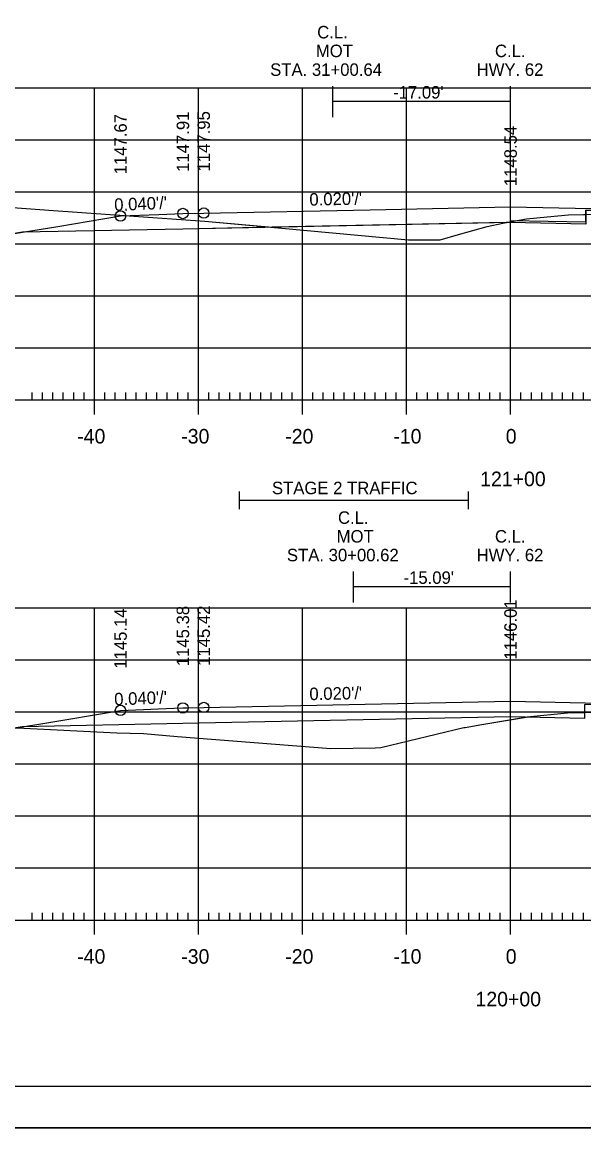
# Model space of a CAD drawing. Extents: x 1322838 to 1324533, y 339903 to 351025.
# Drawn here: x 1323656.8 to 1323710.8, y 340969.8 to 341076.1 of the extents above; entities that cross this region are included whole.
import ezdxf

# ---------------------------------------------------------------- set-up
doc = ezdxf.new("R2010")
doc.units = 0
for name, color, linetype in [('R_Alt Surface', 7, 'Continuous'), ('R_Axis', 7, 'Continuous'), ('R_Axis Annot', 7, 'Continuous'), ('R_Border', 7, 'Continuous'), ('R_Exist Surface', 7, 'Continuous'), ('R_Fin Surface', 7, 'Continuous'), ('R_Fin Surface Annot', 7, 'Continuous'), ('R_Grid', 7, 'Continuous'), ('R_No Plot', 7, 'Continuous'), ('T_Drafting', 7, 'Continuous')]:
    doc.layers.add(name, color=color, linetype=linetype)

msp = doc.modelspace()

# ---------------------------------------------------------------- linework, layer by layer
at = {"layer": 'R_Alt Surface'}
for points in [[(1323750.62, 341055.9), (1323735.22, 341056.2), (1323732.96, 341056.25), (1323732.95, 341057.58), (1323710.96, 341058.02), (1323710.95, 341056.69), (1323703.72, 341056.83), (1323672.22, 341056.2), (1323656.81, 341055.9)], [(1323747.22, 341008.44), (1323735.22, 341008.68), (1323732.84, 341008.72), (1323732.83, 341010.06), (1323710.84, 341010.5), (1323710.83, 341009.16), (1323703.72, 341009.31), (1323672.22, 341008.68), (1323656.81, 341008.37)]]:
    msp.add_lwpolyline(points, dxfattribs=at)
at = {"layer": 'R_Axis'}
for p, q in [((1323663.72, 341038.39), (1323663.72, 341041.19)), ((1323673.72, 341038.39), (1323673.72, 341041.19)), ((1323683.72, 341038.39), (1323683.72, 341041.19)), ((1323693.72, 341038.39), (1323693.72, 341041.19)), ((1323703.72, 341038.39), (1323703.72, 341041.19)), ((1323563.72, 341039.79), (1323843.72, 341039.79)), ((1323657.72, 341039.79), (1323657.72, 341040.49)), ((1323658.72, 341039.79), (1323658.72, 341040.49)), ((1323659.72, 341039.79), (1323659.72, 341040.49)), ((1323660.72, 341039.79), (1323660.72, 341040.49)), ((1323661.72, 341039.79), (1323661.72, 341040.49)), ((1323662.72, 341039.79), (1323662.72, 341040.49)), ((1323664.72, 341039.79), (1323664.72, 341040.49)), ((1323665.72, 341039.79), (1323665.72, 341040.49)), ((1323666.72, 341039.79), (1323666.72, 341040.49)), ((1323667.72, 341039.79), (1323667.72, 341040.49)), ((1323668.72, 341039.79), (1323668.72, 341040.49)), ((1323669.72, 341039.79), (1323669.72, 341040.49)), ((1323670.72, 341039.79), (1323670.72, 341040.49)), ((1323671.72, 341039.79), (1323671.72, 341040.49)), ((1323672.72, 341039.79), (1323672.72, 341040.49)), ((1323674.72, 341039.79), (1323674.72, 341040.49)), ((1323675.72, 341039.79), (1323675.72, 341040.49)), ((1323676.72, 341039.79), (1323676.72, 341040.49)), ((1323677.72, 341039.79), (1323677.72, 341040.49)), ((1323678.72, 341039.79), (1323678.72, 341040.49)), ((1323679.72, 341039.79), (1323679.72, 341040.49)), ((1323680.72, 341039.79), (1323680.72, 341040.49)), ((1323681.72, 341039.79), (1323681.72, 341040.49)), ((1323682.72, 341039.79), (1323682.72, 341040.49)), ((1323684.72, 341039.79), (1323684.72, 341040.49)), ((1323685.72, 341039.79), (1323685.72, 341040.49)), ((1323686.72, 341039.79), (1323686.72, 341040.49)), ((1323687.72, 341039.79), (1323687.72, 341040.49)), ((1323688.72, 341039.79), (1323688.72, 341040.49)), ((1323689.72, 341039.79), (1323689.72, 341040.49)), ((1323690.72, 341039.79), (1323690.72, 341040.49)), ((1323691.72, 341039.79), (1323691.72, 341040.49)), ((1323692.72, 341039.79), (1323692.72, 341040.49)), ((1323694.72, 341039.79), (1323694.72, 341040.49)), ((1323695.72, 341039.79), (1323695.72, 341040.49)), ((1323696.72, 341039.79), (1323696.72, 341040.49)), ((1323697.72, 341039.79), (1323697.72, 341040.49)), ((1323698.72, 341039.79), (1323698.72, 341040.49)), ((1323699.72, 341039.79), (1323699.72, 341040.49)), ((1323700.72, 341039.79), (1323700.72, 341040.49)), ((1323701.72, 341039.79), (1323701.72, 341040.49)), ((1323702.72, 341039.79), (1323702.72, 341040.49)), ((1323704.72, 341039.79), (1323704.72, 341040.49)), ((1323705.72, 341039.79), (1323705.72, 341040.49)), ((1323706.72, 341039.79), (1323706.72, 341040.49)), ((1323707.72, 341039.79), (1323707.72, 341040.49)), ((1323708.72, 341039.79), (1323708.72, 341040.49)), ((1323709.72, 341039.79), (1323709.72, 341040.49)), ((1323710.72, 341039.79), (1323710.72, 341040.49)), ((1323663.72, 340988.39), (1323663.72, 340991.19)), ((1323673.72, 340988.39), (1323673.72, 340991.19)), ((1323683.72, 340988.39), (1323683.72, 340991.19)), ((1323693.72, 340988.39), (1323693.72, 340991.19)), ((1323703.72, 340988.39), (1323703.72, 340991.19)), ((1323563.72, 340989.79), (1323843.72, 340989.79)), ((1323657.72, 340989.79), (1323657.72, 340990.49)), ((1323658.72, 340989.79), (1323658.72, 340990.49)), ((1323659.72, 340989.79), (1323659.72, 340990.49)), ((1323660.72, 340989.79), (1323660.72, 340990.49)), ((1323661.72, 340989.79), (1323661.72, 340990.49)), ((1323662.72, 340989.79), (1323662.72, 340990.49)), ((1323664.72, 340989.79), (1323664.72, 340990.49)), ((1323665.72, 340989.79), (1323665.72, 340990.49)), ((1323666.72, 340989.79), (1323666.72, 340990.49)), ((1323667.72, 340989.79), (1323667.72, 340990.49)), ((1323668.72, 340989.79), (1323668.72, 340990.49)), ((1323669.72, 340989.79), (1323669.72, 340990.49)), ((1323670.72, 340989.79), (1323670.72, 340990.49)), ((1323671.72, 340989.79), (1323671.72, 340990.49)), ((1323672.72, 340989.79), (1323672.72, 340990.49)), ((1323674.72, 340989.79), (1323674.72, 340990.49)), ((1323675.72, 340989.79), (1323675.72, 340990.49)), ((1323676.72, 340989.79), (1323676.72, 340990.49)), ((1323677.72, 340989.79), (1323677.72, 340990.49)), ((1323678.72, 340989.79), (1323678.72, 340990.49)), ((1323679.72, 340989.79), (1323679.72, 340990.49)), ((1323680.72, 340989.79), (1323680.72, 340990.49)), ((1323681.72, 340989.79), (1323681.72, 340990.49)), ((1323682.72, 340989.79), (1323682.72, 340990.49)), ((1323684.72, 340989.79), (1323684.72, 340990.49)), ((1323685.72, 340989.79), (1323685.72, 340990.49)), ((1323686.72, 340989.79), (1323686.72, 340990.49)), ((1323687.72, 340989.79), (1323687.72, 340990.49)), ((1323688.72, 340989.79), (1323688.72, 340990.49)), ((1323689.72, 340989.79), (1323689.72, 340990.49)), ((1323690.72, 340989.79), (1323690.72, 340990.49)), ((1323691.72, 340989.79), (1323691.72, 340990.49)), ((1323692.72, 340989.79), (1323692.72, 340990.49)), ((1323694.72, 340989.79), (1323694.72, 340990.49)), ((1323695.72, 340989.79), (1323695.72, 340990.49)), ((1323696.72, 340989.79), (1323696.72, 340990.49)), ((1323697.72, 340989.79), (1323697.72, 340990.49)), ((1323698.72, 340989.79), (1323698.72, 340990.49)), ((1323699.72, 340989.79), (1323699.72, 340990.49)), ((1323700.72, 340989.79), (1323700.72, 340990.49)), ((1323701.72, 340989.79), (1323701.72, 340990.49)), ((1323702.72, 340989.79), (1323702.72, 340990.49)), ((1323704.72, 340989.79), (1323704.72, 340990.49)), ((1323705.72, 340989.79), (1323705.72, 340990.49)), ((1323706.72, 340989.79), (1323706.72, 340990.49)), ((1323707.72, 340989.79), (1323707.72, 340990.49)), ((1323708.72, 340989.79), (1323708.72, 340990.49)), ((1323709.72, 340989.79), (1323709.72, 340990.49)), ((1323710.72, 340989.79), (1323710.72, 340990.49))]:
    msp.add_line(p, q, dxfattribs=at)
at = {"layer": 'R_Axis Annot'}
for p, q in [((1323677.63, 341030.99), (1323677.63, 341029.28)), ((1323699.63, 341030.99), (1323699.63, 341029.28)), ((1323677.63, 341030.13), (1323699.63, 341030.13))]:
    msp.add_line(p, q, dxfattribs=at)
at = {"layer": 'R_Border'}
msp.add_line((1323861.9, 340973.79), (1323545.72, 340973.79), dxfattribs=at)
at = {"layer": 'R_Exist Surface'}
for points in [[(1323655.85, 341058.29), (1323659.79, 341058), (1323674.33, 341056.97), (1323681.74, 341056.29), (1323693.91, 341055.16), (1323694.97, 341055.18), (1323696.94, 341055.18), (1323698.73, 341055.69), (1323701.46, 341056.45), (1323702.98, 341056.76), (1323705.24, 341057.2), (1323707.24, 341057.39), (1323709.3, 341057.57), (1323716.48, 341057.72)], [(1323620.65, 341009.62), (1323656.94, 341008.23), (1323665.86, 341007.77), (1323668.42, 341007.73), (1323671.71, 341007.43), (1323686.45, 341006.27), (1323690.69, 341006.34), (1323691.26, 341006.36), (1323699.24, 341008.28), (1323699.37, 341008.31), (1323700.96, 341008.58), (1323705.21, 341009.29), (1323705.32, 341009.31), (1323709.19, 341009.69), (1323720.79, 341009.95)]]:
    msp.add_lwpolyline(points, dxfattribs=at)
at = {"layer": 'R_Fin Surface'}
for points in [[(1323626.08, 341059.84), (1323628, 341059.2), (1323644.22, 341053.8), (1323656.81, 341055.9), (1323660.21, 341056.46), (1323666.22, 341057.46), (1323669.91, 341057.61), (1323672.22, 341057.7), (1323674.22, 341057.74), (1323674.22, 341057.74), (1323690.21, 341058.06), (1323703.72, 341058.33), (1323703.72, 341058.33), (1323733.22, 341057.74), (1323734.8, 341057.71), (1323735.22, 341057.7), (1323735.84, 341057.68), (1323741.22, 341057.46), (1323749.23, 341056.13), (1323750.62, 341055.9), (1323754.26, 341055.29), (1323763.22, 341053.8), (1323764.64, 341054.27), (1323766.41, 341054.86)], [(1323635.91, 341009.04), (1323644.22, 341006.27), (1323652.26, 341007.61), (1323656.81, 341008.37), (1323658.56, 341008.66), (1323666.21, 341009.94), (1323666.22, 341009.94), (1323671.36, 341010.14), (1323672.22, 341010.18), (1323672.79, 341010.19), (1323674.22, 341010.22), (1323703.71, 341010.81), (1323703.72, 341010.81), (1323716.63, 341010.55), (1323733.22, 341010.22), (1323735.22, 341010.18), (1323737.68, 341010.08), (1323741.21, 341009.94), (1323741.22, 341009.94), (1323746.55, 341008.6), (1323747.22, 341008.44), (1323763.22, 341004.44), (1323764.22, 341004.1), (1323764.98, 341003.85)]]:
    msp.add_lwpolyline(points, dxfattribs=at)
at = {"layer": 'R_Grid'}
for p, q in [((1323563.72, 341069.79), (1323843.72, 341069.79)), ((1323663.72, 341039.79), (1323663.72, 341069.79)), ((1323673.72, 341039.79), (1323673.72, 341069.79)), ((1323683.72, 341039.79), (1323683.72, 341069.79)), ((1323693.72, 341039.79), (1323693.72, 341069.79)), ((1323703.72, 341039.79), (1323703.72, 341069.79)), ((1323563.72, 341064.79), (1323843.72, 341064.79)), ((1323563.72, 341059.79), (1323843.72, 341059.79)), ((1323563.72, 341054.79), (1323843.72, 341054.79)), ((1323563.72, 341049.79), (1323843.72, 341049.79)), ((1323563.72, 341044.79), (1323843.72, 341044.79)), ((1323563.72, 341039.79), (1323843.72, 341039.79)), ((1323563.72, 341019.79), (1323843.72, 341019.79)), ((1323663.72, 340989.79), (1323663.72, 341019.79)), ((1323673.72, 340989.79), (1323673.72, 341019.79)), ((1323683.72, 340989.79), (1323683.72, 341019.79)), ((1323693.72, 340989.79), (1323693.72, 341019.79)), ((1323703.72, 340989.79), (1323703.72, 341019.79)), ((1323563.72, 341014.79), (1323843.72, 341014.79)), ((1323563.72, 341009.79), (1323843.72, 341009.79)), ((1323563.72, 341004.79), (1323843.72, 341004.79)), ((1323563.72, 340999.79), (1323843.72, 340999.79)), ((1323563.72, 340994.79), (1323843.72, 340994.79)), ((1323563.72, 340989.79), (1323843.72, 340989.79))]:
    msp.add_line(p, q, dxfattribs=at)
at = {"layer": 'R_No Plot'}
msp.add_line((1323533.31, 340969.81), (1323866.65, 340969.81), dxfattribs=at)
for points in [[(1323533.31, 341183.15), (1323866.65, 341183.15), (1323866.65, 340969.81), (1323533.31, 340969.81)], [(1323779.64, 341179.25), (1323799.26, 341179.25), (1323799.26, 341169.37), (1323815.37, 341169.37), (1323838.57, 341169.37), (1323838.57, 341136.7), (1323861.77, 341136.7), (1323861.9, 340973.79), (1323545.72, 340973.79), (1323545.72, 341179.25)], [(1323626.08, 341059.84), (1323655.85, 341058.29), (1323659.79, 341058), (1323674.33, 341056.97), (1323680.79, 341056.37), (1323672.22, 341056.2), (1323656.81, 341055.9), (1323644.22, 341053.8), (1323628, 341059.2), (1323626.08, 341059.84)], [(1323680.79, 341056.37), (1323681.74, 341056.29), (1323693.91, 341055.16), (1323694.97, 341055.18), (1323696.94, 341055.18), (1323698.73, 341055.69), (1323701.46, 341056.45), (1323702.98, 341056.76), (1323703.3, 341056.83)], [(1323703.3, 341056.83), (1323705.24, 341057.2), (1323707.24, 341057.39), (1323709.3, 341057.57), (1323710.96, 341057.6), (1323710.95, 341056.69), (1323703.72, 341056.83)], [(1323656.17, 341008.26), (1323656.94, 341008.23), (1323665.86, 341007.77), (1323668.42, 341007.73), (1323671.71, 341007.43), (1323686.45, 341006.27), (1323690.69, 341006.34), (1323691.26, 341006.36), (1323699.24, 341008.28), (1323699.37, 341008.31), (1323700.96, 341008.58), (1323705.11, 341009.28), (1323703.72, 341009.31), (1323672.22, 341008.68), (1323656.81, 341008.37)], [(1323705.11, 341009.28), (1323705.21, 341009.29), (1323705.32, 341009.31), (1323709.19, 341009.69), (1323710.83, 341009.72), (1323710.83, 341009.16)]]:
    msp.add_lwpolyline(points, close=True, dxfattribs=at)
msp.add_lwpolyline([(1323703.72, 341057.04), (1323710.95, 341056.9), (1323710.96, 341058.02), (1323732.95, 341057.58), (1323732.96, 341056.46), (1323736.94, 341056.38)], dxfattribs=at)
for centre in [(1323666.22, 341057.46), (1323666.22, 341057.46), (1323672.22, 341057.7), (1323672.22, 341057.7), (1323674.22, 341057.74), (1323674.22, 341057.74), (1323666.22, 341009.94), (1323666.22, 341009.94), (1323672.22, 341010.18), (1323672.22, 341010.18), (1323674.22, 341010.22), (1323674.22, 341010.22)]:
    msp.add_circle(centre, 0.5, dxfattribs=at)
at = {"layer": 'T_Drafting'}
for p, q in [((1323686.63, 341066.95), (1323686.63, 341069.95)), ((1323703.72, 341066.95), (1323703.72, 341069.95)), ((1323703.72, 341068.45), (1323686.63, 341068.45)), ((1323688.63, 341020.3), (1323688.63, 341023.3)), ((1323703.72, 341020.3), (1323703.72, 341023.3)), ((1323703.72, 341021.8), (1323688.63, 341021.8))]:
    msp.add_line(p, q, dxfattribs=at)

# ---------------------------------------------------------------- texts
at = {"layer": 'R_Axis Annot'}
for s, height, p in [('C.L.', 1.2, (1323685.13, 341074.53)), ('MOT', 1.2, (1323685, 341072.73)), ('C.L.', 1.2, (1323702.22, 341072.73)), ('STA. 31+00.64', 1.2, (1323680.61, 341070.93)), ('HWY. 62', 1.2, (1323700.46, 341070.93)), ('-40', 1.4, (1323662.06, 341035.59)), ('-30', 1.4, (1323672.06, 341035.59)), ('-20', 1.4, (1323682.06, 341035.59)), ('-10', 1.4, (1323692.45, 341035.59)), ('0', 1.4, (1323703.26, 341035.59)), ('121+00', 1.4, (1323700.8, 341031.49)), ('STAGE 2 TRAFFIC', 1.2, (1323680.78, 341030.72)), ('C.L.', 1.2, (1323687.13, 341027.87)), ('MOT', 1.2, (1323687, 341026.07)), ('C.L.', 1.2, (1323702.22, 341026.07)), ('STA. 30+00.62', 1.2, (1323682.22, 341024.27)), ('HWY. 62', 1.2, (1323700.46, 341024.27)), ('-40', 1.4, (1323662.06, 340985.59)), ('-30', 1.4, (1323672.06, 340985.59)), ('-20', 1.4, (1323682.06, 340985.59)), ('-10', 1.4, (1323692.45, 340985.59)), ('0', 1.4, (1323703.26, 340985.59)), ('120+00', 1.4, (1323700.35, 340981.49))]:
    msp.add_text(s, height=height, dxfattribs=at).set_placement(p)
at = {"layer": 'R_Fin Surface Annot'}
for s, rotation, p in [('1147.91', 90, (1323672.82, 341061.7)), ('1147.95', 90, (1323674.82, 341061.74)), ('1147.67', 90, (1323666.82, 341061.46)), ('1148.54', 90, (1323704.32, 341060.33)), ("0.040'/'", 2.2905, (1323665.64, 341057.94)), ("0.020'/'", 1.1458, (1323684.39, 341058.45)), ('1145.14', 90, (1323666.82, 341013.94)), ('1145.38', 90, (1323672.82, 341014.18)), ('1145.42', 90, (1323674.82, 341014.22)), ('1146.01', 90, (1323704.32, 341014.81)), ("0.020'/'", 1.1457, (1323684.39, 341010.92)), ("0.040'/'", 2.2907, (1323665.64, 341010.41))]:
    msp.add_text(s, height=1.2, rotation=rotation, dxfattribs=at).set_placement(p)
at = {"layer": 'T_Drafting'}
for s, p in [("-17.09'", (1323692.43, 341068.75)), ("-15.09'", (1323693.43, 341022.1))]:
    msp.add_text(s, height=1.2, dxfattribs=at).set_placement(p)

doc.saveas('drawing.dxf')
